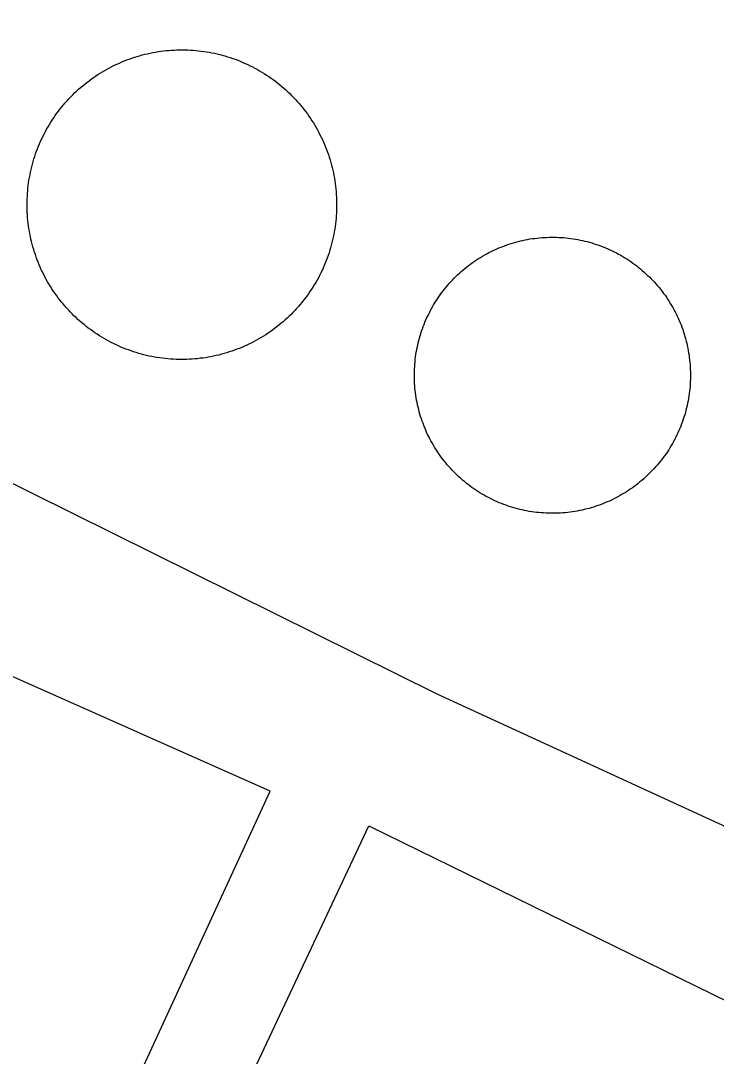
# Model space of a CAD drawing. Extents: x 3683613 to 3738215, y 469626 to 495384.
# Drawn here: x 3700795.9 to 3700871.5, y 478585.2 to 478697.7 of the extents above; entities that cross this region are included whole.
import ezdxf

# ---------------------------------------------------------------- set-up
doc = ezdxf.new("R2010")
doc.units = 0
for name, color, linetype in [('V-DOMW-TANK', 7, 'Continuous'), ('V-ROAD-CNTR', 7, 'Continuous'), ('V-UTIL-LINE', 7, 'Continuous')]:
    doc.layers.add(name, color=color, linetype=linetype)

msp = doc.modelspace()

# ---------------------------------------------------------------- linework, layer by layer
at = {"layer": 'V-DOMW-TANK'}
for points in [[(3700807.72, 478693.57), (3700808, 478693.66), (3700808.28, 478693.76), (3700808.56, 478693.85), (3700808.84, 478693.93), (3700809.12, 478694.01), (3700809.41, 478694.08), (3700809.7, 478694.15), (3700809.98, 478694.21), (3700810.27, 478694.27), (3700810.56, 478694.32), (3700810.85, 478694.37), (3700811.14, 478694.41), (3700811.43, 478694.45), (3700811.72, 478694.48), (3700812.02, 478694.51), (3700812.31, 478694.53), (3700812.6, 478694.55), (3700812.9, 478694.56), (3700813.19, 478694.57), (3700813.48, 478694.57), (3700813.78, 478694.57), (3700814.07, 478694.56), (3700814.36, 478694.54), (3700814.66, 478694.52), (3700814.95, 478694.5), (3700815.24, 478694.47), (3700815.53, 478694.44), (3700815.82, 478694.4), (3700816.11, 478694.35), (3700816.4, 478694.3), (3700816.69, 478694.25), (3700816.98, 478694.19), (3700817.27, 478694.13), (3700817.55, 478694.06), (3700817.83, 478693.98), (3700818.12, 478693.91), (3700818.4, 478693.82), (3700818.68, 478693.73), (3700818.96, 478693.64), (3700819.23, 478693.54), (3700819.51, 478693.43), (3700819.78, 478693.33), (3700820.05, 478693.21), (3700820.32, 478693.09), (3700820.59, 478692.97), (3700820.85, 478692.84), (3700821.12, 478692.71), (3700821.38, 478692.58), (3700821.64, 478692.43), (3700821.89, 478692.29), (3700822.14, 478692.14), (3700822.39, 478691.99), (3700822.64, 478691.83), (3700822.88, 478691.67), (3700823.13, 478691.5), (3700823.36, 478691.33), (3700823.6, 478691.15), (3700823.83, 478690.97), (3700824.06, 478690.79), (3700824.29, 478690.6), (3700824.51, 478690.41), (3700824.73, 478690.22), (3700824.95, 478690.02), (3700825.16, 478689.81), (3700825.37, 478689.61), (3700825.57, 478689.4), (3700825.77, 478689.18), (3700825.97, 478688.97), (3700826.17, 478688.75), (3700826.35, 478688.52), (3700826.54, 478688.29), (3700826.72, 478688.06), (3700826.9, 478687.83), (3700827.08, 478687.6), (3700827.25, 478687.36), (3700827.41, 478687.11), (3700827.57, 478686.86), (3700827.73, 478686.62), (3700827.88, 478686.37), (3700828.03, 478686.11), (3700828.18, 478685.86), (3700828.31, 478685.6), (3700828.45, 478685.34), (3700828.58, 478685.08), (3700828.71, 478684.81), (3700828.83, 478684.54), (3700828.94, 478684.27), (3700829.05, 478684), (3700829.16, 478683.73), (3700829.26, 478683.45), (3700829.36, 478683.18), (3700829.45, 478682.9), (3700829.54, 478682.62), (3700829.62, 478682.33), (3700829.7, 478682.05), (3700829.77, 478681.77), (3700829.84, 478681.48), (3700829.9, 478681.2), (3700829.96, 478680.91), (3700830.01, 478680.62)], [(3700796.87, 478680.71), (3700796.93, 478681), (3700796.99, 478681.29), (3700797.05, 478681.57), (3700797.12, 478681.85), (3700797.2, 478682.14), (3700797.27, 478682.42), (3700797.36, 478682.71), (3700797.45, 478682.98), (3700797.54, 478683.26), (3700797.64, 478683.54), (3700797.75, 478683.82), (3700797.85, 478684.09), (3700797.97, 478684.36), (3700798.08, 478684.63), (3700798.21, 478684.89), (3700798.33, 478685.16), (3700798.46, 478685.42), (3700798.6, 478685.68), (3700798.74, 478685.94), (3700798.89, 478686.2), (3700799.04, 478686.45), (3700799.19, 478686.7), (3700799.35, 478686.94), (3700799.51, 478687.19), (3700799.68, 478687.43), (3700799.85, 478687.67), (3700800.03, 478687.91), (3700800.21, 478688.14), (3700800.39, 478688.37), (3700800.58, 478688.59), (3700800.77, 478688.82), (3700800.96, 478689.04), (3700801.16, 478689.25), (3700801.37, 478689.46), (3700801.57, 478689.67), (3700801.78, 478689.88), (3700801.99, 478690.08), (3700802.21, 478690.28), (3700802.43, 478690.47), (3700802.66, 478690.66), (3700802.88, 478690.85), (3700803.11, 478691.03), (3700803.35, 478691.21), (3700803.58, 478691.38), (3700803.82, 478691.55), (3700804.06, 478691.72), (3700804.31, 478691.88), (3700804.56, 478692.04), (3700804.81, 478692.19), (3700805.06, 478692.34), (3700805.32, 478692.48), (3700805.58, 478692.62), (3700805.84, 478692.75), (3700806.1, 478692.89), (3700806.37, 478693.01), (3700806.64, 478693.13), (3700806.91, 478693.25), (3700807.18, 478693.36), (3700807.45, 478693.47), (3700807.72, 478693.57)], [(3700813.39, 478660.92), (3700813.1, 478660.92), (3700812.8, 478660.93), (3700812.51, 478660.94), (3700812.22, 478660.96), (3700811.92, 478660.98), (3700811.63, 478661.01), (3700811.34, 478661.05), (3700811.05, 478661.09), (3700810.76, 478661.13), (3700810.47, 478661.18), (3700810.18, 478661.23), (3700809.89, 478661.29), (3700809.61, 478661.36), (3700809.32, 478661.43), (3700809.04, 478661.5), (3700808.75, 478661.58), (3700808.47, 478661.67), (3700808.19, 478661.75), (3700807.92, 478661.85), (3700807.64, 478661.95), (3700807.36, 478662.05), (3700807.09, 478662.16), (3700806.82, 478662.27), (3700806.55, 478662.39), (3700806.28, 478662.51), (3700806.02, 478662.64), (3700805.76, 478662.77), (3700805.5, 478662.91), (3700805.24, 478663.05), (3700804.98, 478663.19), (3700804.73, 478663.34), (3700804.48, 478663.5), (3700804.23, 478663.66), (3700803.99, 478663.82), (3700803.75, 478663.99), (3700803.51, 478664.16), (3700803.27, 478664.33), (3700803.04, 478664.51), (3700802.81, 478664.7), (3700802.58, 478664.88), (3700802.36, 478665.07), (3700802.14, 478665.27), (3700801.93, 478665.47), (3700801.71, 478665.67), (3700801.5, 478665.88), (3700801.3, 478666.09), (3700801.1, 478666.3), (3700800.9, 478666.52), (3700800.71, 478666.74), (3700800.52, 478666.96), (3700800.33, 478667.19), (3700800.15, 478667.42), (3700799.97, 478667.65), (3700799.8, 478667.89), (3700799.63, 478668.13), (3700799.46, 478668.37), (3700799.3, 478668.61), (3700799.14, 478668.86), (3700798.99, 478669.12), (3700798.84, 478669.37), (3700798.7, 478669.62), (3700798.56, 478669.88), (3700798.42, 478670.14), (3700798.29, 478670.41), (3700798.16, 478670.67), (3700798.05, 478670.94), (3700797.93, 478671.21), (3700797.82, 478671.48), (3700797.71, 478671.76), (3700797.61, 478672.03), (3700797.51, 478672.31), (3700797.42, 478672.59), (3700797.33, 478672.87), (3700797.25, 478673.15), (3700797.17, 478673.43), (3700797.1, 478673.72), (3700797.03, 478674), (3700796.97, 478674.29), (3700796.91, 478674.58), (3700796.86, 478674.86), (3700796.81, 478675.16), (3700796.77, 478675.45), (3700796.73, 478675.74), (3700796.7, 478676.03), (3700796.67, 478676.32), (3700796.65, 478676.61), (3700796.63, 478676.91), (3700796.62, 478677.2), (3700796.61, 478677.49), (3700796.61, 478677.79), (3700796.61, 478678.08), (3700796.62, 478678.38), (3700796.64, 478678.67), (3700796.66, 478678.97), (3700796.68, 478679.25), (3700796.71, 478679.55), (3700796.74, 478679.84), (3700796.78, 478680.13), (3700796.82, 478680.42), (3700796.87, 478680.71)], [(3700830.01, 478680.62), (3700830.06, 478680.33), (3700830.1, 478680.04), (3700830.14, 478679.74), (3700830.18, 478679.46), (3700830.2, 478679.16), (3700830.22, 478678.87), (3700830.24, 478678.57), (3700830.25, 478678.28), (3700830.26, 478677.99), (3700830.26, 478677.7), (3700830.26, 478677.4), (3700830.25, 478677.11), (3700830.24, 478676.82), (3700830.22, 478676.52), (3700830.2, 478676.23), (3700830.16, 478675.94), (3700830.13, 478675.65), (3700830.09, 478675.36), (3700830.05, 478675.06), (3700830, 478674.78), (3700829.94, 478674.49), (3700829.88, 478674.2), (3700829.82, 478673.91), (3700829.75, 478673.62), (3700829.68, 478673.34), (3700829.6, 478673.06), (3700829.51, 478672.78), (3700829.43, 478672.5), (3700829.33, 478672.22), (3700829.23, 478671.94), (3700829.13, 478671.67), (3700829.02, 478671.4), (3700828.91, 478671.12), (3700828.79, 478670.85), (3700828.67, 478670.59), (3700828.54, 478670.33), (3700828.41, 478670.06), (3700828.27, 478669.8), (3700828.13, 478669.54), (3700827.98, 478669.29), (3700827.83, 478669.04), (3700827.68, 478668.79), (3700827.52, 478668.54), (3700827.36, 478668.29), (3700827.19, 478668.05), (3700827.02, 478667.81), (3700826.85, 478667.58), (3700826.67, 478667.35), (3700826.48, 478667.12), (3700826.3, 478666.89), (3700826.1, 478666.67), (3700825.91, 478666.45), (3700825.71, 478666.23), (3700825.51, 478666.02), (3700825.3, 478665.81), (3700825.09, 478665.61), (3700824.88, 478665.41), (3700824.66, 478665.21), (3700824.44, 478665.01), (3700824.21, 478664.82), (3700823.99, 478664.64), (3700823.76, 478664.46), (3700823.52, 478664.28), (3700823.29, 478664.1), (3700823.05, 478663.93), (3700822.81, 478663.77), (3700822.56, 478663.61), (3700822.31, 478663.45), (3700822.06, 478663.3), (3700821.81, 478663.15), (3700821.55, 478663), (3700821.29, 478662.86), (3700821.03, 478662.73), (3700820.77, 478662.6), (3700820.5, 478662.47), (3700820.24, 478662.35), (3700819.97, 478662.23), (3700819.7, 478662.12), (3700819.42, 478662.02), (3700819.15, 478661.92), (3700818.87, 478661.82), (3700818.59, 478661.73), (3700818.31, 478661.64), (3700818.03, 478661.55), (3700817.75, 478661.48), (3700817.46, 478661.4), (3700817.18, 478661.34), (3700816.89, 478661.28), (3700816.6, 478661.22), (3700816.31, 478661.16), (3700816.02, 478661.11), (3700815.73, 478661.07), (3700815.44, 478661.04), (3700815.15, 478661), (3700814.86, 478660.98), (3700814.56, 478660.95), (3700814.27, 478660.94), (3700813.98, 478660.92), (3700813.68, 478660.92), (3700813.39, 478660.92)], [(3700848.24, 478673.17), (3700848.49, 478673.27), (3700848.74, 478673.36), (3700848.98, 478673.44), (3700849.23, 478673.52), (3700849.48, 478673.6), (3700849.73, 478673.67), (3700849.99, 478673.74), (3700850.24, 478673.8), (3700850.5, 478673.86), (3700850.75, 478673.91), (3700851.01, 478673.96), (3700851.27, 478674.01), (3700851.53, 478674.05), (3700851.79, 478674.08), (3700852.05, 478674.11), (3700852.31, 478674.14), (3700852.57, 478674.16), (3700852.83, 478674.18), (3700853.09, 478674.19), (3700853.35, 478674.2), (3700853.62, 478674.21), (3700853.88, 478674.21), (3700854.14, 478674.2), (3700854.4, 478674.19), (3700854.66, 478674.17), (3700854.92, 478674.16), (3700855.19, 478674.13), (3700855.45, 478674.1), (3700855.71, 478674.08), (3700855.96, 478674.04), (3700856.22, 478673.99), (3700856.48, 478673.95), (3700856.74, 478673.9), (3700856.99, 478673.84), (3700857.25, 478673.78), (3700857.5, 478673.72), (3700857.75, 478673.65), (3700858.01, 478673.58), (3700858.26, 478673.5), (3700858.5, 478673.42), (3700858.75, 478673.33), (3700859, 478673.24), (3700859.24, 478673.15), (3700859.49, 478673.05), (3700859.73, 478672.95), (3700859.96, 478672.84), (3700860.2, 478672.73), (3700860.44, 478672.61), (3700860.67, 478672.5), (3700860.9, 478672.37), (3700861.13, 478672.24), (3700861.36, 478672.11), (3700861.58, 478671.98), (3700861.8, 478671.84), (3700862.02, 478671.7), (3700862.24, 478671.55), (3700862.45, 478671.4), (3700862.66, 478671.24), (3700862.87, 478671.08), (3700863.08, 478670.92), (3700863.28, 478670.76), (3700863.48, 478670.59), (3700863.68, 478670.42), (3700863.87, 478670.24), (3700864.06, 478670.06), (3700864.25, 478669.88), (3700864.44, 478669.69), (3700864.62, 478669.51), (3700864.8, 478669.31), (3700864.97, 478669.12), (3700865.14, 478668.92), (3700865.31, 478668.72), (3700865.48, 478668.51), (3700865.64, 478668.31), (3700865.79, 478668.1), (3700865.95, 478667.89), (3700866.1, 478667.67), (3700866.24, 478667.45), (3700866.39, 478667.23), (3700866.52, 478667.01), (3700866.66, 478666.79), (3700866.79, 478666.56), (3700866.92, 478666.33), (3700867.04, 478666.1), (3700867.16, 478665.87), (3700867.27, 478665.63), (3700867.38, 478665.39), (3700867.49, 478665.15), (3700867.59, 478664.91), (3700867.69, 478664.67), (3700867.78, 478664.42), (3700867.87, 478664.18), (3700867.95, 478663.93), (3700868.03, 478663.68), (3700868.11, 478663.43), (3700868.18, 478663.18), (3700868.25, 478662.92), (3700868.31, 478662.67), (3700868.37, 478662.42), (3700868.43, 478662.16)], [(3700838.88, 478661.45), (3700838.92, 478661.71), (3700838.96, 478661.97), (3700839.01, 478662.23), (3700839.07, 478662.48), (3700839.13, 478662.74), (3700839.19, 478662.99), (3700839.26, 478663.24), (3700839.33, 478663.49), (3700839.41, 478663.74), (3700839.49, 478663.99), (3700839.58, 478664.24), (3700839.67, 478664.49), (3700839.76, 478664.73), (3700839.86, 478664.97), (3700839.96, 478665.22), (3700840.07, 478665.46), (3700840.19, 478665.69), (3700840.3, 478665.93), (3700840.42, 478666.16), (3700840.54, 478666.39), (3700840.67, 478666.62), (3700840.8, 478666.85), (3700840.94, 478667.07), (3700841.07, 478667.29), (3700841.22, 478667.51), (3700841.37, 478667.73), (3700841.52, 478667.94), (3700841.67, 478668.15), (3700841.83, 478668.36), (3700841.99, 478668.57), (3700842.16, 478668.77), (3700842.32, 478668.97), (3700842.5, 478669.17), (3700842.67, 478669.36), (3700842.85, 478669.55), (3700843.03, 478669.74), (3700843.22, 478669.93), (3700843.41, 478670.11), (3700843.6, 478670.28), (3700843.79, 478670.46), (3700843.99, 478670.63), (3700844.19, 478670.8), (3700844.4, 478670.97), (3700844.6, 478671.12), (3700844.81, 478671.28), (3700845.03, 478671.44), (3700845.24, 478671.59), (3700845.46, 478671.73), (3700845.68, 478671.88), (3700845.9, 478672.01), (3700846.13, 478672.15), (3700846.35, 478672.28), (3700846.58, 478672.4), (3700846.81, 478672.53), (3700847.05, 478672.65), (3700847.28, 478672.76), (3700847.52, 478672.87), (3700847.76, 478672.98), (3700848, 478673.08), (3700848.24, 478673.17)], [(3700854.07, 478644.2), (3700853.81, 478644.2), (3700853.55, 478644.2), (3700853.28, 478644.2), (3700853.02, 478644.21), (3700852.76, 478644.23), (3700852.5, 478644.24), (3700852.24, 478644.27), (3700851.98, 478644.29), (3700851.72, 478644.33), (3700851.46, 478644.36), (3700851.2, 478644.41), (3700850.94, 478644.45), (3700850.69, 478644.5), (3700850.43, 478644.56), (3700850.18, 478644.62), (3700849.92, 478644.68), (3700849.67, 478644.75), (3700849.42, 478644.82), (3700849.17, 478644.9), (3700848.92, 478644.98), (3700848.67, 478645.07), (3700848.42, 478645.16), (3700848.18, 478645.25), (3700847.94, 478645.35), (3700847.7, 478645.45), (3700847.46, 478645.56), (3700847.22, 478645.67), (3700846.99, 478645.79), (3700846.75, 478645.91), (3700846.52, 478646.03), (3700846.29, 478646.16), (3700846.07, 478646.29), (3700845.84, 478646.42), (3700845.62, 478646.56), (3700845.4, 478646.71), (3700845.18, 478646.85), (3700844.97, 478647), (3700844.76, 478647.16), (3700844.55, 478647.32), (3700844.35, 478647.48), (3700844.14, 478647.64), (3700843.94, 478647.81), (3700843.75, 478647.98), (3700843.55, 478648.16), (3700843.36, 478648.34), (3700843.17, 478648.52), (3700842.98, 478648.71), (3700842.81, 478648.9), (3700842.63, 478649.09), (3700842.45, 478649.28), (3700842.28, 478649.48), (3700842.11, 478649.68), (3700841.95, 478649.89), (3700841.79, 478650.09), (3700841.63, 478650.3), (3700841.48, 478650.52), (3700841.33, 478650.73), (3700841.18, 478650.95), (3700841.04, 478651.17), (3700840.9, 478651.39), (3700840.77, 478651.61), (3700840.64, 478651.84), (3700840.51, 478652.07), (3700840.39, 478652.3), (3700840.27, 478652.54), (3700840.15, 478652.77), (3700840.04, 478653.01), (3700839.94, 478653.25), (3700839.83, 478653.49), (3700839.74, 478653.73), (3700839.65, 478653.98), (3700839.56, 478654.22), (3700839.47, 478654.47), (3700839.39, 478654.72), (3700839.31, 478654.97), (3700839.24, 478655.22), (3700839.18, 478655.48), (3700839.11, 478655.73), (3700839.06, 478655.99), (3700839, 478656.24), (3700838.95, 478656.5), (3700838.91, 478656.76), (3700838.87, 478657.02), (3700838.83, 478657.28), (3700838.8, 478657.54), (3700838.77, 478657.8), (3700838.75, 478658.06), (3700838.73, 478658.32), (3700838.72, 478658.58), (3700838.71, 478658.84), (3700838.71, 478659.1), (3700838.71, 478659.37), (3700838.71, 478659.63), (3700838.72, 478659.89), (3700838.74, 478660.15), (3700838.76, 478660.41), (3700838.78, 478660.67), (3700838.81, 478660.93), (3700838.84, 478661.19), (3700838.88, 478661.45)], [(3700868.43, 478662.16), (3700868.47, 478661.9), (3700868.52, 478661.64), (3700868.56, 478661.39), (3700868.59, 478661.12), (3700868.62, 478660.86), (3700868.65, 478660.6), (3700868.67, 478660.35), (3700868.69, 478660.08), (3700868.7, 478659.82), (3700868.71, 478659.56), (3700868.72, 478659.3), (3700868.72, 478659.04), (3700868.71, 478658.78), (3700868.7, 478658.51), (3700868.69, 478658.25), (3700868.67, 478657.99), (3700868.64, 478657.73), (3700868.62, 478657.47), (3700868.58, 478657.21), (3700868.55, 478656.95), (3700868.5, 478656.69), (3700868.46, 478656.43), (3700868.41, 478656.17), (3700868.35, 478655.92), (3700868.29, 478655.67), (3700868.23, 478655.41), (3700868.16, 478655.16), (3700868.09, 478654.91), (3700868.01, 478654.66), (3700867.93, 478654.41), (3700867.85, 478654.16), (3700867.75, 478653.92), (3700867.66, 478653.67), (3700867.56, 478653.43), (3700867.46, 478653.18), (3700867.35, 478652.95), (3700867.24, 478652.71), (3700867.12, 478652.47), (3700867.01, 478652.24), (3700866.88, 478652.01), (3700866.76, 478651.78), (3700866.62, 478651.55), (3700866.49, 478651.33), (3700866.35, 478651.11), (3700866.21, 478650.89), (3700866.06, 478650.67), (3700865.91, 478650.46), (3700865.75, 478650.25), (3700865.6, 478650.04), (3700865.44, 478649.83), (3700865.27, 478649.63), (3700865.1, 478649.43), (3700864.93, 478649.23), (3700864.75, 478649.04), (3700864.57, 478648.85), (3700864.39, 478648.66), (3700864.2, 478648.48), (3700864.02, 478648.29), (3700863.83, 478648.11), (3700863.63, 478647.94), (3700863.43, 478647.77), (3700863.23, 478647.6), (3700863.02, 478647.44), (3700862.82, 478647.27), (3700862.61, 478647.12), (3700862.4, 478646.97), (3700862.18, 478646.82), (3700861.97, 478646.67), (3700861.75, 478646.53), (3700861.52, 478646.39), (3700861.3, 478646.26), (3700861.07, 478646.12), (3700860.84, 478646), (3700860.61, 478645.88), (3700860.38, 478645.76), (3700860.14, 478645.64), (3700859.9, 478645.53), (3700859.66, 478645.43), (3700859.42, 478645.33), (3700859.18, 478645.23), (3700858.94, 478645.13), (3700858.69, 478645.04), (3700858.44, 478644.96), (3700858.19, 478644.88), (3700857.94, 478644.8), (3700857.69, 478644.73), (3700857.44, 478644.67), (3700857.18, 478644.6), (3700856.93, 478644.54), (3700856.67, 478644.49), (3700856.41, 478644.44), (3700856.16, 478644.4), (3700855.9, 478644.35), (3700855.64, 478644.32), (3700855.38, 478644.29), (3700855.12, 478644.26), (3700854.86, 478644.24), (3700854.6, 478644.22), (3700854.33, 478644.21), (3700854.07, 478644.2)]]:
    msp.add_lwpolyline(points, dxfattribs=at)
at = {"layer": 'V-ROAD-CNTR'}
msp.add_spline([(3701000.46, 478961.97), (3700998.15, 479020.49), (3700975.74, 479052.4), (3700904.77, 479073.13), (3700875.58, 479079.54), (3700847.93, 479086.74), (3700835.72, 479075.96), (3700812.34, 479034.7), (3700774.17, 478970.89), (3700724.84, 478860.21), (3700480.15, 478308.89)], degree=3, dxfattribs=at)
at = {"layer": 'V-UTIL-LINE'}
for points in [[(3700841.2, 478624.54), (3700748.78, 478670.34)], [(3700639.9, 478448.6), (3700723.43, 478409.55), (3700744.87, 478451.62), (3700750.04, 478455.54), (3700823.03, 478614.01), (3700736.48, 478652.47)], [(3701317.9, 478492.47), (3701242.17, 478515.26), (3701235.72, 478528.02), (3700967.63, 478611.43), (3700974.17, 478633.93), (3701016.12, 478623.27), (3701017.97, 478628.48), (3700966.68, 478642.57), (3700942.38, 478578.03), (3700841.2, 478624.54)], [(3700755.27, 478444.96), (3700759.01, 478451.3), (3700833.74, 478610.23), (3700906.62, 478574.56), (3700946.77, 478555.95), (3700953.4, 478571.07), (3700962.41, 478592.78), (3701222.51, 478514.18), (3701230.06, 478501.16), (3701314.03, 478474.93), (3701317.9, 478492.47)]]:
    msp.add_lwpolyline(points, dxfattribs=at)

doc.saveas('drawing.dxf')
